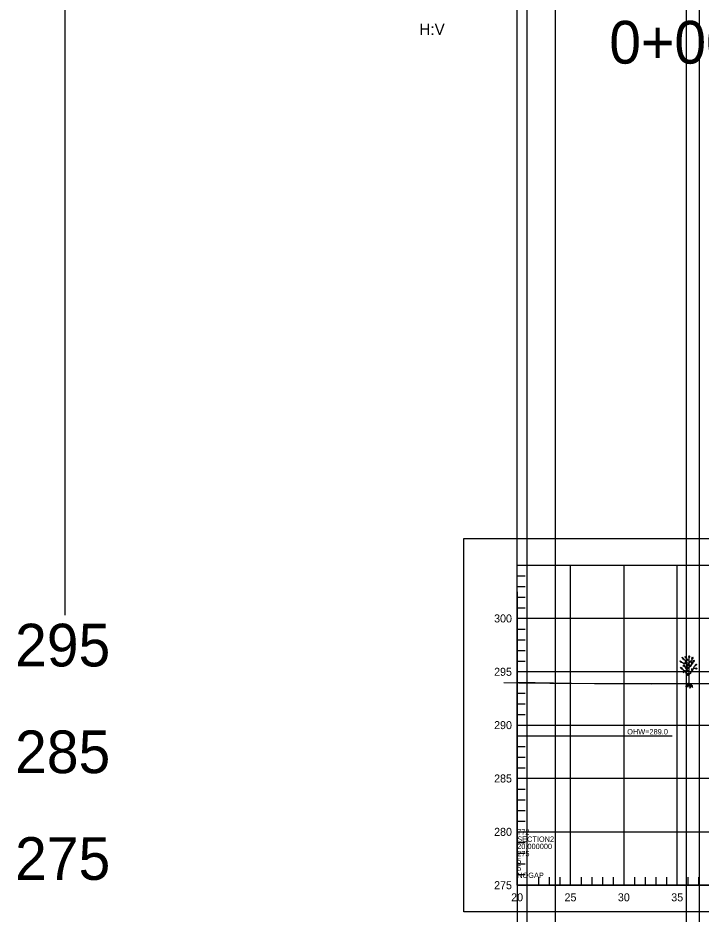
# Model space of a CAD drawing. Extents: x 1578769 to 1579225, y 724002 to 724828.
# Drawn here: x 1578777.4 to 1578841.4, y 724300.4 to 724384.4 of the extents above; entities that cross this region are included whole.
import ezdxf

# ---------------------------------------------------------------- set-up
doc = ezdxf.new("R2010")
doc.units = 0
for name, color, linetype in [('1', 7, 'Continuous'), ('Default', 7, 'Continuous'), ('Old_Level_1', 7, 'Continuous'), ('Old_Level_41', 7, 'Continuous'), ('Old_Level_42', 7, 'Continuous'), ('R_Exist Surface', 7, 'Continuous')]:
    doc.layers.add(name, color=color, linetype=linetype)

msp = doc.modelspace()

# ---------------------------------------------------------------- linework, layer by layer
at = {"layer": '1'}
for p, q in [((1578840.309, 724322.05), (1578840.309, 724324.45)), ((1578840.313, 724322.045), (1578840.315, 724322.049)), ((1578824.194, 724317.15), (1578838.723, 724317.15))]:
    msp.add_line(p, q, dxfattribs=at)
for points in [[(1578839.69, 724323.996), (1578839.646, 724324.008), (1578839.57, 724324.015), (1578839.539, 724324.033), (1578839.501, 724324.09), (1578839.476, 724324.153), (1578839.476, 724324.16), (1578839.513, 724324.128), (1578839.564, 724324.103), (1578839.633, 724324.059), (1578839.69, 724323.996)], [(1578840.296, 724323.857), (1578840.245, 724323.882), (1578840.144, 724323.958), (1578840.056, 724324.033), (1578839.968, 724324.122), (1578839.955, 724324.198), (1578839.955, 724324.21), (1578839.854, 724324.273)], [(1578840.309, 724324.21), (1578840.22, 724324.236), (1578840.17, 724324.261), (1578840.144, 724324.311), (1578840.069, 724324.4), (1578840.056, 724324.412)], [(1578840.309, 724324.033), (1578840.384, 724324.033), (1578840.447, 724324.122), (1578840.473, 724324.185), (1578840.586, 724324.299), (1578840.599, 724324.337)], [(1578840.309, 724323.566), (1578840.321, 724323.566), (1578840.397, 724323.642), (1578840.46, 724323.667), (1578840.548, 724323.844), (1578840.624, 724323.92), (1578840.675, 724323.996), (1578840.687, 724324.033)], [(1578840.542, 724323.945), (1578840.517, 724324.008), (1578840.529, 724324.084), (1578840.548, 724324.116), (1578840.58, 724324.065), (1578840.58, 724324.008), (1578840.542, 724323.945)], [(1578840.596, 724324.337), (1578840.564, 724324.393), (1578840.564, 724324.45), (1578840.583, 724324.494), (1578840.608, 724324.545), (1578840.634, 724324.551), (1578840.659, 724324.469), (1578840.659, 724324.431), (1578840.653, 724324.4), (1578840.602, 724324.337)], [(1578840.687, 724324.033), (1578840.675, 724324.153), (1578840.687, 724324.198), (1578840.738, 724324.248), (1578840.769, 724324.217), (1578840.788, 724324.147), (1578840.744, 724324.097), (1578840.687, 724324.046)], [(1578840.309, 724323.149), (1578840.195, 724323.225), (1578840.094, 724323.377), (1578839.993, 724323.49), (1578839.879, 724323.705), (1578839.829, 724323.894), (1578839.69, 724323.996)], [(1578839.879, 724323.705), (1578839.805, 724323.711), (1578839.748, 724323.711), (1578839.71, 724323.711), (1578839.729, 724323.692), (1578839.767, 724323.663), (1578839.805, 724323.654), (1578839.882, 724323.702)], [(1578840.311, 724322.746), (1578840.273, 724322.756), (1578840.197, 724322.804), (1578840.101, 724322.851), (1578840.044, 724322.976), (1578840.006, 724323.081), (1578839.92, 724323.233), (1578839.815, 724323.281), (1578839.719, 724323.386), (1578839.719, 724323.386)], [(1578839.993, 724323.49), (1578840.012, 724323.553), (1578840.062, 724323.591), (1578840.094, 724323.642)], [(1578840.309, 724322.941), (1578840.473, 724323.061), (1578840.523, 724323.225), (1578840.637, 724323.313), (1578840.725, 724323.49), (1578840.813, 724323.667), (1578840.877, 724323.718)], [(1578840.397, 724323.642), (1578840.372, 724323.705), (1578840.384, 724323.781), (1578840.403, 724323.812), (1578840.435, 724323.762), (1578840.435, 724323.705), (1578840.397, 724323.642)], [(1578840.548, 724323.844), (1578840.542, 724323.882), (1578840.523, 724323.907), (1578840.542, 724323.945)], [(1578840.578, 724323.276), (1578840.553, 724323.339), (1578840.565, 724323.415), (1578840.584, 724323.447), (1578840.616, 724323.396), (1578840.616, 724323.339), (1578840.578, 724323.276)], [(1578840.725, 724323.49), (1578840.788, 724323.49), (1578840.813, 724323.49), (1578840.845, 724323.478)], [(1578840.845, 724323.478), (1578840.933, 724323.509), (1578840.997, 724323.484), (1578841.041, 724323.465), (1578841.041, 724323.433), (1578841.022, 724323.415), (1578840.99, 724323.408), (1578840.946, 724323.415), (1578840.896, 724323.415), (1578840.845, 724323.478)], [(1578840.877, 724323.718), (1578840.908, 724323.8), (1578840.94, 724323.863), (1578840.984, 724323.876), (1578840.99, 724323.844), (1578840.971, 724323.787), (1578840.933, 724323.749), (1578840.877, 724323.718)], [(1578840.158, 724322.837), (1578840.133, 724322.9), (1578840.145, 724322.976), (1578840.164, 724323.007), (1578840.196, 724322.957), (1578840.196, 724322.9), (1578840.158, 724322.837)], [(1578840.309, 724322.05), (1578840.257, 724322.045), (1578840.242, 724322.048), (1578840.183, 724322.041), (1578840.149, 724322.033), (1578840.121, 724322.017), (1578840.09, 724321.986), (1578840.067, 724321.951), (1578840.059, 724321.916), (1578840.059, 724321.885), (1578840.044, 724321.85), (1578840.032, 724321.835), (1578839.993, 724321.808), (1578839.958, 724321.761)], [(1578840.09, 724321.986), (1578840.048, 724321.967), (1578840.032, 724321.944), (1578840.021, 724321.936)], [(1578840.309, 724322.05), (1578840.242, 724322.002), (1578840.203, 724321.982), (1578840.164, 724321.951), (1578840.145, 724321.913), (1578840.137, 724321.881), (1578840.098, 724321.796), (1578840.063, 724321.753), (1578840.052, 724321.703), (1578840.036, 724321.66)], [(1578840.098, 724321.796), (1578840.09, 724321.742), (1578840.094, 724321.726)], [(1578840.164, 724321.951), (1578840.121, 724321.944), (1578840.118, 724321.928)], [(1578840.222, 724321.85), (1578840.176, 724321.812), (1578840.172, 724321.792), (1578840.164, 724321.788), (1578840.145, 724321.73)], [(1578840.309, 724322.05), (1578840.269, 724321.955), (1578840.234, 724321.901), (1578840.222, 724321.85), (1578840.207, 724321.812), (1578840.195, 724321.753), (1578840.195, 724321.714)], [(1578840.269, 724321.955), (1578840.269, 724321.901), (1578840.273, 724321.878), (1578840.284, 724321.847)], [(1578840.309, 724322.05), (1578840.393, 724322.034), (1578840.436, 724322.021), (1578840.463, 724322.002), (1578840.49, 724321.963), (1578840.509, 724321.916), (1578840.575, 724321.87), (1578840.599, 724321.843), (1578840.599, 724321.784), (1578840.602, 724321.726), (1578840.641, 724321.687)], [(1578840.309, 724322.05), (1578840.377, 724322.013), (1578840.401, 724321.959), (1578840.412, 724321.905), (1578840.447, 724321.858), (1578840.471, 724321.773), (1578840.494, 724321.722)], [(1578840.309, 724322.05), (1578840.315, 724321.986), (1578840.327, 724321.959), (1578840.339, 724321.92), (1578840.346, 724321.905), (1578840.346, 724321.874), (1578840.335, 724321.835), (1578840.346, 724321.788), (1578840.362, 724321.753), (1578840.381, 724321.714), (1578840.381, 724321.68), (1578840.393, 724321.637), (1578840.416, 724321.602)], [(1578840.346, 724321.788), (1578840.381, 724321.773), (1578840.405, 724321.753), (1578840.408, 724321.738)], [(1578840.381, 724321.68), (1578840.354, 724321.645), (1578840.358, 724321.621)], [(1578840.401, 724321.959), (1578840.389, 724321.928), (1578840.377, 724321.913), (1578840.397, 724321.866)], [(1578840.447, 724321.858), (1578840.482, 724321.839), (1578840.502, 724321.827), (1578840.513, 724321.815)], [(1578840.575, 724321.87), (1578840.564, 724321.831), (1578840.56, 724321.812)]]:
    msp.add_lwpolyline(points, dxfattribs=at)
for points in [[(1578839.854, 724324.273), (1578839.778, 724324.28), (1578839.734, 724324.324), (1578839.709, 724324.368), (1578839.665, 724324.482), (1578839.652, 724324.52), (1578839.728, 724324.45), (1578839.772, 724324.406), (1578839.823, 724324.356)], [(1578840.056, 724324.033), (1578840.015, 724324.026), (1578839.958, 724324.017), (1578839.929, 724324.017), (1578839.92, 724323.988), (1578839.872, 724323.988), (1578839.901, 724323.95), (1578839.939, 724323.95), (1578839.987, 724323.95), (1578840.025, 724323.988)], [(1578840.056, 724324.412), (1578839.974, 724324.45), (1578839.949, 724324.488), (1578839.936, 724324.551), (1578839.936, 724324.577), (1578839.974, 724324.558), (1578840.018, 724324.507)], [(1578840.17, 724324.261), (1578840.101, 724324.246), (1578840.073, 724324.246), (1578840.044, 724324.237), (1578840.044, 724324.198), (1578840.015, 724324.17), (1578840.034, 724324.16), (1578840.092, 724324.16), (1578840.13, 724324.179), (1578840.149, 724324.227)], [(1578840.309, 724324.45), (1578840.264, 724324.513), (1578840.252, 724324.539), (1578840.264, 724324.589), (1578840.277, 724324.614), (1578840.302, 724324.671), (1578840.321, 724324.665), (1578840.34, 724324.614), (1578840.346, 724324.577), (1578840.353, 724324.539)], [(1578839.719, 724323.386), (1578839.633, 724323.405), (1578839.557, 724323.444), (1578839.547, 724323.501), (1578839.509, 724323.577), (1578839.567, 724323.549), (1578839.605, 724323.52), (1578839.662, 724323.463), (1578839.691, 724323.425)], [(1578839.92, 724323.233), (1578839.863, 724323.195), (1578839.786, 724323.176), (1578839.767, 724323.119), (1578839.767, 724323.081), (1578839.738, 724323.062), (1578839.777, 724323.071), (1578839.853, 724323.138), (1578839.863, 724323.138), (1578839.92, 724323.205)], [(1578840.094, 724323.377), (1578840.101, 724323.453), (1578840.092, 724323.472), (1578840.111, 724323.53), (1578840.139, 724323.568), (1578840.149, 724323.568), (1578840.158, 724323.511), (1578840.158, 724323.463)], [(1578840.094, 724323.642), (1578840.113, 724323.737), (1578840.126, 724323.775), (1578840.132, 724323.793), (1578840.157, 724323.819), (1578840.176, 724323.819), (1578840.176, 724323.749), (1578840.163, 724323.724)]]:
    msp.add_lwpolyline(points, close=True, dxfattribs=at)
at = {"layer": 'Default'}
for p, q in [((1578781.789, 724578.446), (1578781.789, 724328.446)), ((1578824.194, 724303.15), (1578824.194, 724553.15)), ((1578827.766, 724526.976), (1578827.766, 724276.976)), ((1578825.136, 724252.141), (1578825.136, 724502.141)), ((1578841.23, 724437.474), (1578841.23, 724187.474)), ((1578840.032, 724387.146), (1578840.032, 724137.146)), ((1578824.194, 724303.15), (1579224.194, 724303.15)), ((1578824.194, 724303.15), (1578824.194, 724053.15))]:
    msp.add_line(p, q, dxfattribs=at)
msp.add_lwpolyline([(1578822.944, 724322.15), (1578824.354, 724322.105), (1578827.254, 724322.088), (1578831.424, 724322.063), (1578836.824, 724322.031), (1578858.594, 724322.068), (1578861.134, 724322.067), (1578862.944, 724322.071), (1578882.454, 724322.012), (1578884.524, 724320.413), (1578890.394, 724312.796), (1578905.444, 724309.389), (1578918.124, 724306.852), (1578923.764, 724306.998), (1578939.004, 724307.393), (1578947.244, 724307.607), (1578961.874, 724307.852), (1578966.594, 724307.868), (1579023.724, 724312.412), (1579059.084, 724315.375), (1579126.244, 724320.038), (1579145.794, 724321.276)], dxfattribs=at)
at = {"layer": 'Old_Level_1'}
for points in [[(1578819.194, 724335.65), (1578926.694, 724335.65), (1578926.694, 724300.65), (1578819.194, 724300.65)], [(1578824.194, 724333.15), (1578924.194, 724333.15), (1578924.194, 724303.15), (1578824.194, 724303.15)]]:
    msp.add_lwpolyline(points, close=True, dxfattribs=at)
at = {"layer": 'Old_Level_41'}
for p, q in [((1578829.194, 724303.15), (1578829.194, 724333.15)), ((1578834.194, 724333.15), (1578834.194, 724303.15)), ((1578839.194, 724303.15), (1578839.194, 724333.15)), ((1578824.194, 724330.65), (1578824.194, 724303.15))]:
    msp.add_line(p, q, dxfattribs=at)
for points in [[(1578924.194, 724328.15), (1578824.194, 724328.15)], [(1578924.194, 724323.15), (1578824.194, 724323.15)], [(1578824.194, 724318.15), (1578924.194, 724318.15)], [(1578924.194, 724313.15), (1578824.194, 724313.15)], [(1578824.194, 724308.15), (1578924.194, 724308.15)]]:
    msp.add_lwpolyline(points, dxfattribs=at)
at = {"layer": 'Old_Level_42'}
for p, q in [((1578824.194, 724332.15), (1578824.944, 724332.15)), ((1578824.194, 724331.15), (1578824.944, 724331.15)), ((1578824.194, 724330.15), (1578824.944, 724330.15)), ((1578824.194, 724329.15), (1578824.944, 724329.15)), ((1578824.194, 724327.15), (1578824.944, 724327.15)), ((1578824.194, 724326.15), (1578824.944, 724326.15)), ((1578824.194, 724325.15), (1578824.944, 724325.15)), ((1578824.194, 724324.15), (1578824.944, 724324.15)), ((1578824.194, 724322.15), (1578824.944, 724322.15)), ((1578824.194, 724321.15), (1578824.944, 724321.15)), ((1578824.194, 724320.15), (1578824.944, 724320.15)), ((1578824.194, 724319.15), (1578824.944, 724319.15)), ((1578824.194, 724317.15), (1578824.944, 724317.15)), ((1578824.194, 724316.15), (1578824.944, 724316.15)), ((1578824.194, 724315.15), (1578824.944, 724315.15)), ((1578824.194, 724314.15), (1578824.944, 724314.15)), ((1578824.194, 724312.15), (1578824.944, 724312.15)), ((1578824.194, 724311.15), (1578824.944, 724311.15)), ((1578824.194, 724310.15), (1578824.944, 724310.15)), ((1578824.194, 724309.15), (1578824.944, 724309.15)), ((1578824.194, 724307.15), (1578824.944, 724307.15)), ((1578824.194, 724306.15), (1578824.944, 724306.15)), ((1578824.194, 724305.15), (1578824.944, 724305.15)), ((1578824.194, 724304.15), (1578824.944, 724304.15)), ((1578826.194, 724303.9), (1578826.194, 724303.15)), ((1578827.194, 724303.9), (1578827.194, 724303.15)), ((1578828.194, 724303.9), (1578828.194, 724303.15)), ((1578830.194, 724303.9), (1578830.194, 724303.15)), ((1578831.194, 724303.9), (1578831.194, 724303.15)), ((1578832.194, 724303.9), (1578832.194, 724303.15)), ((1578833.194, 724303.9), (1578833.194, 724303.15)), ((1578835.194, 724303.9), (1578835.194, 724303.15)), ((1578836.194, 724303.9), (1578836.194, 724303.15)), ((1578837.194, 724303.9), (1578837.194, 724303.15)), ((1578838.194, 724303.9), (1578838.194, 724303.15)), ((1578840.194, 724303.9), (1578840.194, 724303.15)), ((1578841.194, 724303.9), (1578841.194, 724303.15))]:
    msp.add_line(p, q, dxfattribs=at)
at = {"layer": 'R_Exist Surface'}
msp.add_lwpolyline([(1578824.194, 724322.162), (1578829.284, 724322.091), (1578836.275, 724322.056), (1578841.243, 724322.049), (1578852.243, 724322.048), (1578866.252, 724322.093), (1578877.209, 724322.014), (1578882.216, 724322.036), (1578883.229, 724321.428), (1578884.216, 724320.636), (1578885.259, 724319.504), (1578887.377, 724316.691), (1578890.502, 724312.788), (1578895.252, 724311.694), (1578904.139, 724309.679), (1578908.201, 724308.813), (1578914.491, 724307.577), (1578918.186, 724306.844), (1578924.194, 724307.012)], dxfattribs=at)

# ---------------------------------------------------------------- texts
at = {"layer": '1'}
for s, height, p in [('300', 0.75, (1578822.028, 724327.775)), ('295', 0.75, (1578822.028, 724322.775)), ('290', 0.75, (1578822.028, 724317.775)), ('OHW=289.0', 0.5, (1578834.499, 724317.278)), ('285', 0.75, (1578822.028, 724312.775)), ('280', 0.75, (1578822.028, 724307.775)), ('275', 0.75, (1578822.028, 724302.775)), ('20', 0.75, (1578823.628, 724301.64)), ('25', 0.75, (1578828.628, 724301.64)), ('30', 0.75, (1578833.628, 724301.64)), ('35', 0.75, (1578838.628, 724301.64))]:
    msp.add_text(s, height=height, dxfattribs=at).set_placement(p)
at = {"layer": 'Default'}
for s, height, p in [('0+00', 4, (1578832.82, 724380.146)), ('     295', 4, (1578769.707, 724323.65)), ('     285', 4, (1578769.707, 724313.65)), ('772', 0.5, (1578824.194, 724307.89)), ('     275', 4, (1578769.707, 724303.65)), ('SECTION2', 0.5, (1578824.194, 724307.213)), ('20.000000', 0.5, (1578824.194, 724306.536)), ('275', 0.5, (1578824.194, 724305.859)), ('5', 0.5, (1578824.194, 724305.182)), ('5', 0.5, (1578824.194, 724304.504)), ('NOGAP', 0.5, (1578824.194, 724303.827))]:
    msp.add_text(s, height=height, dxfattribs=at).set_placement(p)
at = {"layer": 'Old_Level_1'}
msp.add_text('H:V', height=1.0714, dxfattribs=at).set_placement((1578815.017, 724382.829))
msp.add_text('H:V', height=1.0714, dxfattribs=at).set_placement((1578815.017, 724382.829))

doc.saveas('drawing.dxf')
